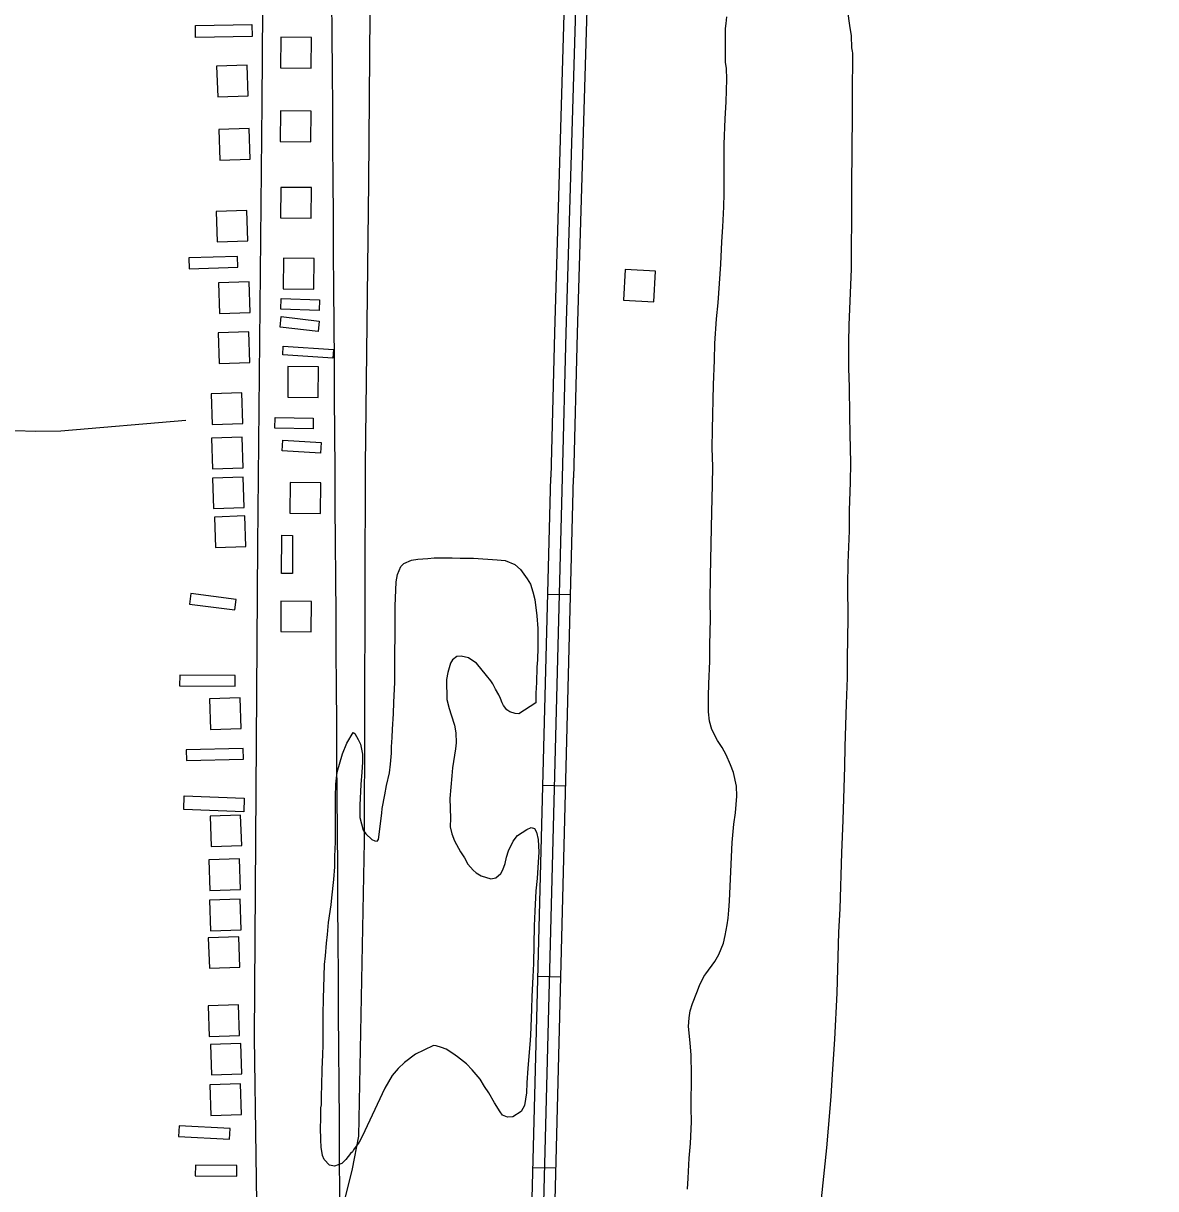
# Model space of a CAD drawing. Extents: x 3508733 to 3546731, y 546897 to 572481.
# Drawn here: x 3517737 to 3519217, y 558493 to 560017 of the extents above; entities that cross this region are included whole.
import ezdxf

# ---------------------------------------------------------------- set-up
doc = ezdxf.new("R2010")
doc.units = 0
for name, color, linetype in [('V-BLDG-OTLN', 7, 'Continuous'), ('V-DTCH-CNTR', 7, 'Continuous'), ('V-GRID-MAJR', 7, 'Continuous'), ('V-ROAD-CNTR', 7, 'Continuous'), ('V-SITE-VEGE', 7, 'Continuous')]:
    doc.layers.add(name, color=color, linetype=linetype)

msp = doc.modelspace()

# ---------------------------------------------------------------- linework, layer by layer
at = {"layer": 'V-BLDG-OTLN'}
for points in [[(3517961.7460000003, 560013.52), (3518035.599, 560014.8740000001), (3518035.8850000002, 559999.229), (3517962.0300000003, 559997.873)], [(3518073.61181459, 559998.2109772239), (3518073.24181533, 559958.21305722), (3518113.240735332, 559957.84305796), (3518113.6097345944, 559997.8419779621)], [(3517989.5359827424, 559960.295053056), (3517990.875980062, 559920.3171330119), (3518030.8539001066, 559921.657130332), (3518029.513902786, 559961.635050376)], [(3518072.9348159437, 559901.912169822), (3518072.564816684, 559861.9142498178), (3518112.563736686, 559861.5442505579), (3518112.9327359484, 559901.5431705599)], [(3517992.22697736, 559877.5492185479), (3517993.56697468, 559837.5712985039), (3518033.544894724, 559838.9112958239), (3518032.2048974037, 559878.889215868)], [(3518073.56681468, 559802.0003696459), (3518073.1968154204, 559762.0024496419), (3518113.1957354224, 559761.632450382), (3518113.564734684, 559801.631370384)], [(3517988.832984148, 559770.576432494), (3517990.1729814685, 559730.59851245), (3518030.1509015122, 559731.93850977), (3518028.8109041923, 559771.9164298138)], [(3518017.06192769, 559697.521578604), (3518016.6479285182, 559711.5155506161), (3517953.0660556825, 559709.634554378), (3517953.4800548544, 559695.640582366)], [(3518076.932807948, 559709.2105552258), (3518076.5628086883, 559669.212635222), (3518116.5617286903, 559668.8426359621), (3518116.930727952, 559708.841555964)], [(3518521.3409191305, 559654.57866449), (3518561.28083925, 559652.380668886), (3518563.477834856, 559692.320589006), (3518523.538914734, 559694.5175846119)], [(3517992.08197765, 559677.1586193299), (3517993.42197497, 559637.180699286), (3518033.399895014, 559638.5206966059), (3518032.0598976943, 559678.4986166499)], [(3518074.11181359, 559656.4996606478), (3518124.084713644, 559654.8426639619), (3518123.6207145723, 559640.850691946), (3518073.647814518, 559642.507688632)], [(3518074.085813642, 559633.099707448), (3518123.74171433, 559627.2437191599), (3518122.1017176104, 559613.339746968), (3518072.4458169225, 559619.195735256)], [(3517991.593978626, 559611.56375052), (3517992.9339759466, 559571.5858304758), (3518032.9118959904, 559572.925827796), (3518031.5718986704, 559612.90374784)], [(3518141.5500000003, 559578.779), (3518075.971, 559583.012), (3518076.7, 559594.2980000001), (3518142.2770000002, 559590.0650000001)], [(3518082.773796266, 559567.6138384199), (3518082.4037970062, 559527.6159184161), (3518122.4027170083, 559527.2459191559), (3518122.77171627, 559567.2448391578)], [(3517982.5349967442, 559531.8699099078), (3517983.874994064, 559491.8919898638), (3518023.8529141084, 559493.2319871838), (3518022.512916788, 559533.209907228)], [(3518065.865830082, 559501.1709713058), (3518115.855730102, 559500.1799732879), (3518115.5787306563, 559486.183001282), (3518065.587830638, 559487.1729993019)], [(3517982.7879962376, 559474.0690255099), (3517984.127993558, 559434.0911054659), (3518024.105913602, 559435.4311027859), (3518022.7659162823, 559475.4090228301)], [(3518076.1628094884, 559471.2690311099), (3518126.069709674, 559468.2270371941), (3518125.218711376, 559454.253065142), (3518075.3108111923, 559457.295059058)], [(3517984.087993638, 559421.8861298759), (3517985.427990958, 559381.9082098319), (3518025.4059110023, 559383.2482071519), (3518024.065913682, 559423.2261271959)], [(3518085.7117903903, 559415.9741417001), (3518085.34179113, 559375.9762216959), (3518125.340711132, 559375.606222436), (3518125.709710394, 559415.605142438)], [(3517986.56698868, 559370.9522317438), (3517987.906986, 559330.9743116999), (3518027.884906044, 559332.3143090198), (3518026.544908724, 559372.292229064)], [(3518088.922783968, 559346.9492797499), (3518088.5017848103, 559296.951379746), (3518074.50181281, 559297.0693795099), (3518074.922811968, 559347.0672795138)], [(3518013.173935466, 559249.3604749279), (3518014.9919318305, 559263.2424471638), (3517955.9840498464, 559270.96943171), (3517954.1660534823, 559257.0874594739)], [(3518073.6618144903, 559261.030451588), (3518073.2918152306, 559221.032531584), (3518113.2907352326, 559220.6625323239), (3518113.659734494, 559260.6614523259)], [(3518013.577934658, 559149.7016742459), (3518013.679934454, 559163.701646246), (3517941.2820792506, 559164.231645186), (3517941.1800794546, 559150.2316731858)], [(3517980.1470015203, 559133.2197072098), (3517981.4869988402, 559093.2417871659), (3518021.4649188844, 559094.5817844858), (3518020.124921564, 559134.55970453)], [(3518024.627912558, 559054.324865), (3518024.304913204, 559068.3208370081), (3517949.7880622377, 559066.6028404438), (3517950.1100615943, 559052.6068684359)], [(3518024.984, 558985.35), (3517946.486, 558988.586), (3517947.219, 559006.428), (3518025.717, 559003.192)], [(3517980.9409999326, 558979.897013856), (3517982.280997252, 558939.919093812), (3518022.2589172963, 558941.259091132), (3518020.9189199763, 558981.2370111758)], [(3517979.313003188, 558922.6251283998), (3517980.6530005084, 558882.647208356), (3518020.630920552, 558883.9872056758), (3518019.290923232, 558923.96512572)], [(3517980.343001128, 558869.8882338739), (3517981.6829984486, 558829.9103138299), (3518021.6609184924, 558831.2503111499), (3518020.3209211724, 558871.2282311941)], [(3517978.638004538, 558820.7743321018), (3517979.9780018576, 558780.7964120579), (3518019.9559219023, 558782.1364093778), (3518018.615924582, 558822.114329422)], [(3517978.2740052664, 558731.658510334), (3517979.6140025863, 558691.6805902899), (3518019.5919226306, 558693.02058761), (3518018.25192531, 558732.998507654)], [(3517981.328999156, 558681.303611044), (3517982.668996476, 558641.325691), (3518022.6469165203, 558642.66568832), (3518021.3069192, 558682.6436083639)], [(3517980.59700062, 558628.4987166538), (3517981.9369979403, 558588.5207966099), (3518021.914917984, 558589.8607939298), (3518020.574920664, 558629.838713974)], [(3518006.51194879, 558557.34085897), (3518007.214947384, 558571.3228310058), (3517940.320081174, 558574.6868242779), (3517939.616082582, 558560.704852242)], [(3518015.777930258, 558509.017955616), (3518015.8659300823, 558523.0179276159), (3517961.691038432, 558523.358926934), (3517961.603038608, 558509.3589549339)]]:
    msp.add_lwpolyline(points, close=True, dxfattribs=at)
at = {"layer": 'V-DTCH-CNTR'}
for points in [[(3518145.257, 557520.383), (3518146.6780000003, 558006.748), (3518152.6580000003, 558440.992), (3518155.665, 558472.936), (3518167.105, 558518.765), (3518175.37, 558561.381), (3518182.7, 558946.678), (3518184.091, 559438.3640000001), (3518188.316, 559808.742), (3518192.125, 560250.422), (3518197.6240000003, 560584.623), (3518203.93, 560963.53), (3518210.631, 561274.326), (3518214.881, 561640.447)], [(3517670.448, 559485.709), (3517753.21, 559483.235), (3517785.718, 559483.426), (3517949.357, 559497.385)]]:
    msp.add_lwpolyline(points, dxfattribs=at)
at = {"layer": 'V-GRID-MAJR'}
for points in [[(3518190.879, 552332.11), (3518151.221, 558391.11), (3518111.551, 564452.0430000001), (3518071.881, 570512.993), (3518071.8680000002, 570514.91)], [(3512877.5640000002, 558356.976), (3518151.221, 558391.11), (3523424.875, 558426.011), (3528698.522, 558461.679), (3533972.165, 558498.1140000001), (3539245.802, 558535.316), (3544519.434, 558573.285), (3544519.435, 558573.285)]]:
    msp.add_spline(points, degree=3, dxfattribs=at)
at = {"layer": 'V-ROAD-CNTR'}
for p, q in [((3518422.38611704, 559270.2314331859), (3518452.3760570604, 559269.4644347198)), ((3518415.993129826, 559020.3139330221), (3518445.9830698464, 559019.546934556)), ((3518409.5991426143, 558770.396432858), (3518439.589082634, 558769.6284343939)), ((3518403.2051554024, 558520.4779326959), (3518433.1950954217, 558519.7109342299))]:
    msp.add_line(p, q, dxfattribs=at)
for points in [[(3518525.802910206, 563233.3665068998), (3518518.558924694, 562798.1093774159), (3518501.7719582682, 562306.5613605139), (3518473.5600146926, 561256.587460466), (3518454.9820518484, 560414.924143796), (3518431.129099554, 559611.9737496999), (3518426.29110923, 559422.8631279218)], [(3518540.80088021, 563233.1165073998), (3518533.554894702, 562797.7283781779), (3518516.764928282, 562306.1043614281), (3518488.5559847, 561256.2204612), (3518469.977021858, 560414.5361445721), (3518446.1230695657, 559611.55875053), (3518441.28607924, 559422.47912869)], [(3518555.798850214, 563232.8665079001), (3518548.55086471, 562797.3473789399), (3518531.757898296, 562305.6473623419), (3518503.551954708, 561255.8534619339), (3518484.971991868, 560414.1481453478), (3518461.117039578, 559611.1437513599), (3518456.28104925, 559422.095129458)], [(3518036.958887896, 558121.7017302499), (3518043.6028746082, 558381.5502105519), (3518038.8398841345, 558690.367592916), (3518043.3488751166, 559334.4073048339), (3518049.0828636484, 559912.416148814), (3518053.185855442, 560463.4160468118), (3518054.778852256, 560581.994809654), (3518063.470834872, 561183.1656073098), (3518072.4278169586, 561734.3095050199), (3518079.4488029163, 562383.7662061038), (3518079.842802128, 562542.871887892)], [(3518396.998167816, 558277.8274179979), (3518426.29110923, 559422.8631279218)], [(3518441.28607924, 559422.47912869), (3518410.5281407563, 558220.1935332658)], [(3518425.5231107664, 558219.809534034), (3518456.28104925, 559422.095129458)]]:
    msp.add_lwpolyline(points, dxfattribs=at)
at = {"layer": 'V-SITE-VEGE'}
for points in [[(3518814.504, 560032.3640000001), (3518816.882, 560013.868), (3518819.231, 560000.286), (3518819.702, 559984.424), (3518820.484, 559979.8960000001), (3518820.812, 559977.485), (3518820.431, 559922.447), (3518820.708, 559912.812), (3518820.47, 559878.4130000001), (3518820.062, 559869.4720000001), (3518819.958, 559854.335), (3518819.591, 559801.359), (3518819.835, 559786.909), (3518819.2, 559695.406), (3518816.284, 559621.807), (3518815.784, 559599.449), (3518815.889, 559565.049), (3518816.757, 559541.304), (3518817.185, 559503.805), (3518817.359, 559479.379), (3518818.133, 559441.876), (3518817.955, 559416.419), (3518816.667, 559379.277), (3518816.483, 559352.7880000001), (3518814.818, 559311.175), (3518814.611, 559281.245), (3518814.662, 559238.931), (3518814.473, 559211.757), (3518813.955, 559186.6460000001), (3518813.775, 559160.8470000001), (3518812.507, 559126.799), (3518811.0840000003, 559070.393), (3518810.562, 559044.593), (3518808.356, 558974.428), (3518806.685, 558931.785), (3518804.457, 558858.526), (3518802.523, 558827.922), (3518801.958, 558795.933), (3518800.594, 558748.122), (3518797.426, 558687.942), (3518794.358, 558642.21), (3518792.779, 558612.981), (3518789.052, 558571.726), (3518787.153, 558545.939), (3518779.811, 558479.248)], [(3518654.916, 559965.564), (3518654.6950000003, 560002.577), (3518655.028, 560009.758), (3518655.745, 560016.182), (3518656.45, 560024.8740000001)], [(3518605.139, 558491.8150000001), (3518606.272, 558506.253), (3518607.486, 558532.734), (3518608.994, 558551.643), (3518610.224, 558580.188), (3518610.005, 558598.424), (3518610.308, 558642.107), (3518609.794, 558667.226), (3518608.531, 558683.403), (3518606.616, 558704.745), (3518607.382, 558716.095), (3518608.819, 558725.373), (3518611.6380000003, 558734.64), (3518617.245, 558749.394), (3518620.747, 558758.3150000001), (3518626.676, 558769.968), (3518629.109, 558773.738), (3518640.918, 558789.823), (3518646.142, 558799.076), (3518652.094, 558813.826), (3518654.5700000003, 558823.785), (3518657.074, 558837.8740000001), (3518658.166, 558846.465), (3518659.272, 558856.779), (3518660.04, 558868.471), (3518660.865, 558888.416), (3518663.667, 558945.16), (3518665.899, 558969.224), (3518668.0640000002, 558984.001), (3518669.594, 559006.01), (3518669.34, 559019.083), (3518665.3340000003, 559036.657), (3518661.6210000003, 559047.001), (3518655.864, 559060.1140000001), (3518650.4250000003, 559069.439), (3518644.6410000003, 559078.77), (3518637.174, 559093.27), (3518634.151, 559103.954), (3518632.861, 559116.348), (3518632.656, 559136.6460000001), (3518633.113, 559152.811), (3518634.35, 559182.388), (3518634.495, 559203.716), (3518635.079, 559237.768), (3518634.895, 559260.818), (3518635.126, 559294.187), (3518637.078, 559377.4230000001), (3518638.012, 559412.85), (3518638.18, 559436.93), (3518637.659, 559461.017), (3518637.827, 559485.439), (3518639.265, 559543.911), (3518640.518, 559575.895), (3518641.014, 559597.909), (3518643.304, 559630.231), (3518645.509, 559650.858), (3518648.612, 559701.405), (3518650.193, 559730.98), (3518651.361, 559750.579), (3518652.575, 559776.716), (3518653.038, 559793.915), (3518653.159, 559811.458), (3518653.003, 559838.635), (3518653.142, 559858.589), (3518654.4020000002, 559891.604), (3518655.934, 559913.954), (3518656.483, 559943.536), (3518656.237, 559957.642), (3518654.916, 559965.564)], [(3518175.895, 558553.613), (3518168.6, 558543.345), (3518167.2090000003, 558540.944), (3518164.438, 558538.556), (3518158.536, 558530.686), (3518153.338, 558525.562), (3518143.684, 558522.189), (3518137.157, 558523.608), (3518130.327, 558530.881), (3518127.955, 558536.058), (3518126.313, 558547.076), (3518125.688, 558556.37), (3518125.457, 558572.541), (3518125.8740000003, 558583.201), (3518125.9790000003, 558598.338), (3518126.696, 558602.46), (3518126.782, 558614.844), (3518127.2120000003, 558627.227), (3518127.361, 558648.899), (3518128.18, 558667.816), (3518128.615, 558680.882), (3518128.887, 558720.0970000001), (3518129.381, 558741.767), (3518129.475, 558755.184), (3518130.718, 558785.791), (3518131.83, 558797.137), (3518132.973, 558813.642), (3518134.431, 558824.984), (3518135.572, 558840.8), (3518139.17, 558863.826), (3518140.268, 558873.105), (3518142.84, 558896.823), (3518143.989, 558913.672), (3518144.0810000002, 558927.089), (3518144.904, 558946.346), (3518145.113, 558976.62), (3518144.8370000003, 558986.253), (3518144.966, 559004.829), (3518145.427, 559021.684), (3518147.256, 559037.4940000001), (3518153.957, 559061.186), (3518159.904, 559075.247), (3518167.912, 559089.296), (3518170.308, 559087.906), (3518174.727, 559079.962), (3518177.435, 559073.75), (3518180.443, 559061.001), (3518180.37, 559050.337), (3518179.591, 559037.269), (3518178.103, 559021.112), (3518176.544, 558994.292), (3518176.773, 558978.121), (3518181.127, 558961.233), (3518184.537, 558956.738), (3518192.4, 558949.459), (3518196.17, 558947.368), (3518199.607, 558946.9990000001), (3518200.9930000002, 558949.055), (3518205.71, 558983.767), (3518206.093, 558989.612), (3518209.66, 559007.821), (3518211.806, 559019.845), (3518215.362, 559036.333), (3518216.818, 559047.677), (3518217.948, 559062.117), (3518218.352, 559070.371), (3518219.122, 559082.407), (3518219.542, 559093.415), (3518220.713, 559113.7), (3518221.164, 559128.833), (3518222.3740000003, 559154.626), (3518223.0640000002, 559254.384), (3518224.318, 559286.023), (3518226.106, 559295.647), (3518230.304, 559306.282), (3518234.115, 559310.0380000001), (3518244.466, 559314.439), (3518252.732, 559315.758), (3518265.468, 559316.702), (3518274.074, 559317.675), (3518297.466, 559317.511), (3518307.784, 559317.1), (3518325.327, 559316.975), (3518356.274, 559315.041), (3518366.59, 559313.935), (3518379.6240000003, 559308.686), (3518386.808, 559302.444), (3518395.662, 559289.998), (3518399.7430000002, 559283.09), (3518403.114, 559273.09), (3518405.453, 559263.098), (3518408.4, 559241.747), (3518409.318, 559225.228), (3518409.565, 559211.1240000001), (3518409.488, 559200.116), (3518409.035, 559184.295), (3518408.279, 559174.667), (3518407.798, 559154.718), (3518407.012, 559140.617), (3518406.924, 559127.8910000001)], [(3518406.924, 559127.8910000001), (3518384.463, 559113.598), (3518379.648, 559113.975), (3518372.785, 559116.086), (3518369.019, 559118.865), (3518364.585, 559124.399), (3518362.889, 559127.85), (3518360.522, 559133.715), (3518358.488, 559138.203), (3518354.071, 559145.801), (3518350.677, 559152.705), (3518347.949, 559156.508), (3518342.498, 559163.77), (3518329.1920000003, 559179.687), (3518323.3710000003, 559183.855), (3518318.921, 559186.638), (3518309.302, 559189.1140000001), (3518303.796, 559188.463), (3518297.917, 559184.033), (3518295.48, 559179.92), (3518292.662, 559170.651), (3518291.611, 559167.563), (3518290.171, 559158.629), (3518290.12, 559151.062), (3518290.382, 559139.362), (3518290.677, 559132.136), (3518293.6920000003, 559120.42), (3518296.043, 559112.1460000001), (3518300.421, 559098.699), (3518302.072, 559088.711), (3518302.67, 559075.634), (3518301.927, 559067.729), (3518299.401, 559051.232), (3518297.97, 559042.985), (3518296.864, 559032.329), (3518294.253, 559002.762), (3518295.105, 558976.955), (3518295.0270000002, 558965.601), (3518297.0300000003, 558956.645), (3518300.407, 558947.677), (3518308.562, 558933.171), (3518313.668, 558925.227), (3518318.0810000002, 558916.939), (3518324.907, 558908.978), (3518329.014, 558905.855), (3518335.52, 558901.679), (3518348.224, 558897.808), (3518354.767, 558899.14), (3518361.341, 558904.598), (3518363.786, 558909.74), (3518366.594, 558917.977), (3518368.716, 558926.218), (3518371.18, 558934.459), (3518377.119, 558947.147), (3518383.015, 558954.329), (3518395.111, 558962.159), (3518400.634, 558964.872), (3518405.097, 558963.465), (3518407.8140000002, 558958.63), (3518409.813, 558949.328), (3518410.7290000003, 558932.465), (3518409.953, 558919.74), (3518408.429, 558898.4230000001), (3518406.94, 558881.92), (3518405.723, 558855.439), (3518404.904, 558836.524), (3518403.872, 558786.993), (3518403.063, 558769.454), (3518401.511, 558744.01), (3518401.052, 558727.501), (3518399.7800000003, 558692.763), (3518399.0100000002, 558681.073), (3518396.389, 558650.129), (3518395.223, 558630.872), (3518394.787, 558617.804), (3518392.2660000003, 558601.307), (3518387.74, 558593.426), (3518377.0270000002, 558586.621), (3518369.801, 558586.326), (3518363.2830000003, 558588.78), (3518360.217, 558593.275), (3518352.7290000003, 558605.022), (3518345.596, 558618.144), (3518339.806, 558626.4400000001), (3518334.023, 558635.769), (3518323.4450000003, 558648.227), (3518316.273, 558655.843), (3518304.296, 558665.215), (3518298.48, 558669.385), (3518289.571, 558674.949), (3518283.74, 558677.399), (3518276.531, 558679.512), (3518273.095, 558679.881), (3518260.324, 558673.78), (3518249.6210000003, 558668.346), (3518235.098, 558657.783), (3518226.786, 558649.585), (3518219.157, 558640.692), (3518209.406, 558623.905), (3518179.7290000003, 558560.81), (3518175.895, 558553.613)]]:
    msp.add_lwpolyline(points, dxfattribs=at)

doc.saveas('drawing.dxf')
